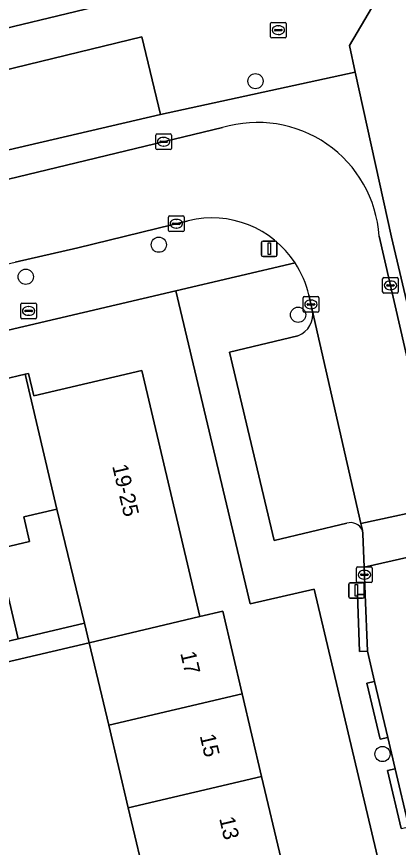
# Model space of a CAD drawing. Extents: x 158472 to 159562, y 388525 to 389606.
# Drawn here: x 159213.3 to 159237.9, y 388692.5 to 388745.9 of the extents above; entities that cross this region are included whole.
import ezdxf

# ---------------------------------------------------------------- set-up
doc = ezdxf.new("R2010")
doc.units = 0
for name, color, linetype in [('IMGEO_Boom', 7, 'Continuous'), ('IMGEO_Brandkraan', 7, 'Continuous'), ('IMGEO_Erf', 7, 'Continuous'), ('IMGEO_Kolk', 7, 'Continuous'), ('IMGEO_Lichtmast', 7, 'Continuous'), ('IMGEO_Pand', 7, 'Continuous'), ('IMGEO_Pand_nummerreeks', 7, 'Continuous'), ('IMGEO_Parkeervlak_open', 7, 'Continuous'), ('IMGEO_Rijbaan_lokaal_open', 7, 'Continuous'), ('IMGEO_Rioolput', 7, 'Continuous'), ('IMGEO_Voetpad_open', 7, 'Continuous')]:
    doc.layers.add(name, color=color, linetype=linetype)

msp = doc.modelspace()

# ---------------------------------------------------------------- linework, layer by layer
at = {"layer": 'IMGEO_Boom'}
for centre in [(159228.665, 388741.775), (159222.452, 388731.265), (159213.903, 388729.204), (159231.405, 388726.763), (159236.832, 388698.531)]:
    msp.add_circle(centre, 0.489, dxfattribs=at)
at = {"layer": 'IMGEO_Brandkraan'}
for p, q in [((159213.583, 388726.582), (159213.583, 388727.434)), ((159213.658, 388727.508), (159214.51, 388727.508)), ((159214.584, 388727.434), (159214.584, 388726.582)), ((159213.842, 388727.002), (159213.842, 388727.014)), ((159214.28, 388726.965), (159213.882, 388726.965)), ((159213.885, 388727.051), (159214.283, 388727.051)), ((159214.071, 388727.288), (159214.096, 388727.288)), ((159214.326, 388727.014), (159214.326, 388727.002)), ((159214.51, 388726.508), (159213.658, 388726.508)), ((159214.094, 388726.728), (159214.069, 388726.728))]:
    msp.add_line(p, q, dxfattribs=at)
for points in [[(159213.583, 388726.582), (159213.583, 388727.434)], [(159213.658, 388727.508), (159214.51, 388727.508)], [(159214.584, 388727.434), (159214.584, 388726.582)], [(159214.51, 388726.508), (159213.658, 388726.508)]]:
    msp.add_lwpolyline(points, dxfattribs=at)
for centre, radius, start, end in [((159213.66, 388727.432), 0.0765, 91.552, 178.448), ((159213.66, 388727.432), 0.0765, 91.552, 178.448), ((159214.508, 388727.432), 0.0765, 1.552, 88.448), ((159214.508, 388727.432), 0.0765, 1.552, 88.448), ((159213.882, 388727.011), 0.0403, 85.8775, 175.7526), ((159213.879, 388727.001), 0.0366, 178.938, 274.7102), ((159214.283, 388727.008), 0.043, 264.8664, 352.4533), ((159214.287, 388727.013), 0.0386, 1.7309, 96.639), ((159213.66, 388726.584), 0.0765, 181.552, 268.448), ((159213.66, 388726.584), 0.0765, 181.552, 268.448), ((159214.508, 388726.584), 0.0765, 271.552, 358.448), ((159214.508, 388726.584), 0.0765, 271.552, 358.448)]:
    msp.add_arc(centre, radius, start, end, dxfattribs=at)
for centre, major_axis, ratio, start_param, end_param in [((159214.07, 388727.008), (-0.387, 0.002), 0.722429, 4.712389, 7.853982), ((159214.095, 388727.008), (-0.39, 0.002), 0.717154, 1.570796, 4.712389)]:
    msp.add_ellipse(centre, major_axis=major_axis, ratio=ratio, start_param=start_param, end_param=end_param, dxfattribs=at)
at = {"layer": 'IMGEO_Erf'}
for points in [[(159206.518, 388750), (159207.919, 388744.04), (159221.129, 388747.242)], [(159236.899, 388747.795), (159234.712, 388744.068), (159235.084, 388742.363), (159237.398, 388731.749), (159238.568, 388726.847)], [(159232.59, 388662.519), (159242.889, 388664.953), (159232.428, 388709.133), (159228.316, 388708.186), (159223.545, 388728.293), (159190.384, 388720.516), (159181.635, 388717.879), (159163.229, 388711.048)], [(159176.538, 388689.369), (159174.597, 388694.517), (159175.974, 388695.036), (159172.092, 388711.515), (159179.099, 388713.166), (159178.746, 388714.663), (159184.711, 388716.068), (159190.561, 388717.446), (159196.41, 388718.824), (159202.26, 388720.202), (159208.109, 388721.58), (159213.86, 388722.935), (159214.077, 388722.986), (159214.415, 388721.549), (159221.372, 388723.188), (159225.1, 388707.364), (159226.56, 388707.708), (159227.811, 388702.398), (159229.062, 388697.087), (159230.313, 388691.775)], [(159221.738, 388689.755), (159220.487, 388695.067), (159219.236, 388700.378), (159217.986, 388705.685), (159202.685, 388702.092), (159202.983, 388700.787), (159206.139, 388701.508), (159207.053, 388697.508), (159207.984, 388693.43), (159204.827, 388692.709), (159205.434, 388690.288)]]:
    msp.add_lwpolyline(points, dxfattribs=at)
msp.add_lwpolyline([(159215.908, 388714.272), (159213.772, 388713.768), (159214.143, 388712.194), (159212.049, 388711.701), (159213.406, 388705.94), (159217.681, 388706.946)], close=True, dxfattribs=at)
at = {"layer": 'IMGEO_Kolk'}
for p, q in [((159222.262, 388737.454), (159222.262, 388738.306)), ((159222.337, 388738.38), (159223.189, 388738.38)), ((159222.75, 388738.16), (159222.775, 388738.16)), ((159223.263, 388738.306), (159223.263, 388737.454)), ((159222.521, 388737.874), (159222.521, 388737.886)), ((159222.959, 388737.837), (159222.561, 388737.837)), ((159222.564, 388737.923), (159222.962, 388737.923)), ((159222.773, 388737.6), (159222.748, 388737.6)), ((159223.005, 388737.886), (159223.005, 388737.874)), ((159223.189, 388737.38), (159222.337, 388737.38)), ((159223.076, 388732.188), (159223.076, 388733.04)), ((159223.151, 388733.114), (159224.003, 388733.114)), ((159223.564, 388732.894), (159223.589, 388732.894)), ((159224.077, 388733.04), (159224.077, 388732.188)), ((159223.335, 388732.608), (159223.335, 388732.62)), ((159223.773, 388732.571), (159223.375, 388732.571)), ((159223.378, 388732.657), (159223.776, 388732.657)), ((159223.587, 388732.334), (159223.562, 388732.334)), ((159223.819, 388732.62), (159223.819, 388732.608)), ((159224.003, 388732.114), (159223.151, 388732.114)), ((159236.84, 388728.226), (159236.84, 388729.078)), ((159236.915, 388729.152), (159237.767, 388729.152)), ((159237.841, 388729.078), (159237.841, 388728.226)), ((159237.099, 388728.646), (159237.099, 388728.658)), ((159237.537, 388728.609), (159237.139, 388728.609)), ((159237.142, 388728.695), (159237.54, 388728.695)), ((159237.328, 388728.932), (159237.353, 388728.932)), ((159237.583, 388728.658), (159237.583, 388728.646)), ((159237.767, 388728.152), (159236.915, 388728.152)), ((159237.351, 388728.372), (159237.326, 388728.372)), ((159231.73, 388727.001), (159231.73, 388727.853)), ((159231.805, 388727.927), (159232.657, 388727.927)), ((159231.989, 388727.421), (159231.989, 388727.433)), ((159232.032, 388727.47), (159232.43, 388727.47)), ((159232.218, 388727.707), (159232.243, 388727.707)), ((159232.473, 388727.433), (159232.473, 388727.421)), ((159232.731, 388727.853), (159232.731, 388727.001)), ((159232.657, 388726.927), (159231.805, 388726.927)), ((159232.427, 388727.384), (159232.029, 388727.384)), ((159232.241, 388727.147), (159232.216, 388727.147)), ((159235.168, 388709.627), (159235.168, 388710.479)), ((159235.243, 388710.553), (159236.095, 388710.553)), ((159235.656, 388710.333), (159235.681, 388710.333)), ((159236.169, 388710.479), (159236.169, 388709.627)), ((159235.427, 388710.047), (159235.427, 388710.059)), ((159235.865, 388710.01), (159235.467, 388710.01)), ((159235.47, 388710.096), (159235.868, 388710.096)), ((159235.911, 388710.059), (159235.911, 388710.047)), ((159236.095, 388709.553), (159235.243, 388709.553)), ((159235.679, 388709.773), (159235.654, 388709.773))]:
    msp.add_line(p, q, dxfattribs=at)
for points in [[(159222.262, 388737.454), (159222.262, 388738.306)], [(159222.337, 388738.38), (159223.189, 388738.38)], [(159223.263, 388738.306), (159223.263, 388737.454)], [(159223.189, 388737.38), (159222.337, 388737.38)], [(159223.076, 388732.188), (159223.076, 388733.04)], [(159223.151, 388733.114), (159224.003, 388733.114)], [(159224.077, 388733.04), (159224.077, 388732.188)], [(159224.003, 388732.114), (159223.151, 388732.114)], [(159236.84, 388728.226), (159236.84, 388729.078)], [(159236.915, 388729.152), (159237.767, 388729.152)], [(159237.841, 388729.078), (159237.841, 388728.226)], [(159237.767, 388728.152), (159236.915, 388728.152)], [(159231.73, 388727.001), (159231.73, 388727.853)], [(159231.805, 388727.927), (159232.657, 388727.927)], [(159232.731, 388727.853), (159232.731, 388727.001)], [(159232.657, 388726.927), (159231.805, 388726.927)], [(159235.168, 388709.627), (159235.168, 388710.479)], [(159235.243, 388710.553), (159236.095, 388710.553)], [(159236.169, 388710.479), (159236.169, 388709.627)], [(159236.095, 388709.553), (159235.243, 388709.553)]]:
    msp.add_lwpolyline(points, dxfattribs=at)
for centre, radius, start, end in [((159222.339, 388738.304), 0.0765, 91.552, 178.448), ((159222.339, 388738.304), 0.0765, 91.552, 178.448), ((159223.187, 388738.304), 0.0765, 1.552, 88.448), ((159223.187, 388738.304), 0.0765, 1.552, 88.448), ((159222.561, 388737.883), 0.0403, 85.8775, 175.7526), ((159222.558, 388737.873), 0.0366, 178.938, 274.7102), ((159222.962, 388737.88), 0.043, 264.8664, 352.4533), ((159222.966, 388737.885), 0.0386, 1.7309, 96.639), ((159222.339, 388737.456), 0.0765, 181.552, 268.448), ((159222.339, 388737.456), 0.0765, 181.552, 268.448), ((159223.187, 388737.456), 0.0765, 271.552, 358.448), ((159223.187, 388737.456), 0.0765, 271.552, 358.448), ((159223.153, 388733.038), 0.0765, 91.552, 178.448), ((159223.153, 388733.038), 0.0765, 91.552, 178.448), ((159224.001, 388733.038), 0.0765, 1.552, 88.448), ((159224.001, 388733.038), 0.0765, 1.552, 88.448), ((159223.375, 388732.617), 0.0403, 85.8775, 175.7526), ((159223.372, 388732.607), 0.0366, 178.938, 274.7102), ((159223.776, 388732.614), 0.043, 264.8664, 352.4533), ((159223.78, 388732.619), 0.0386, 1.7309, 96.639), ((159223.153, 388732.19), 0.0765, 181.552, 268.448), ((159223.153, 388732.19), 0.0765, 181.552, 268.448), ((159224.001, 388732.19), 0.0765, 271.552, 358.448), ((159224.001, 388732.19), 0.0765, 271.552, 358.448), ((159236.917, 388729.076), 0.0765, 91.552, 178.448), ((159236.917, 388729.076), 0.0765, 91.552, 178.448), ((159237.765, 388729.076), 0.0765, 1.552, 88.448), ((159237.765, 388729.076), 0.0765, 1.552, 88.448), ((159237.139, 388728.655), 0.0403, 85.8775, 175.7526), ((159237.136, 388728.645), 0.0366, 178.938, 274.7102), ((159237.54, 388728.652), 0.043, 264.8664, 352.4533), ((159237.544, 388728.657), 0.0386, 1.7309, 96.639), ((159236.917, 388728.228), 0.0765, 181.552, 268.448), ((159236.917, 388728.228), 0.0765, 181.552, 268.448), ((159237.765, 388728.228), 0.0765, 271.552, 358.448), ((159237.765, 388728.228), 0.0765, 271.552, 358.448), ((159231.807, 388727.851), 0.0765, 91.552, 178.448), ((159231.807, 388727.851), 0.0765, 91.552, 178.448), ((159232.029, 388727.43), 0.0403, 85.8775, 175.7526), ((159232.026, 388727.42), 0.0366, 178.938, 274.7102), ((159232.43, 388727.427), 0.043, 264.8664, 352.4533), ((159232.434, 388727.432), 0.0386, 1.7309, 96.639), ((159232.655, 388727.851), 0.0765, 1.552, 88.448), ((159232.655, 388727.851), 0.0765, 1.552, 88.448), ((159231.807, 388727.003), 0.0765, 181.552, 268.448), ((159231.807, 388727.003), 0.0765, 181.552, 268.448), ((159232.655, 388727.003), 0.0765, 271.552, 358.448), ((159232.655, 388727.003), 0.0765, 271.552, 358.448), ((159235.245, 388710.477), 0.0765, 91.552, 178.448), ((159235.245, 388710.477), 0.0765, 91.552, 178.448), ((159236.093, 388710.477), 0.0765, 1.552, 88.448), ((159236.093, 388710.477), 0.0765, 1.552, 88.448), ((159235.467, 388710.056), 0.0403, 85.8775, 175.7526), ((159235.464, 388710.046), 0.0366, 178.938, 274.7102), ((159235.868, 388710.053), 0.043, 264.8664, 352.4533), ((159235.872, 388710.058), 0.0386, 1.7309, 96.639), ((159235.245, 388709.629), 0.0765, 181.552, 268.448), ((159235.245, 388709.629), 0.0765, 181.552, 268.448), ((159236.093, 388709.629), 0.0765, 271.552, 358.448), ((159236.093, 388709.629), 0.0765, 271.552, 358.448)]:
    msp.add_arc(centre, radius, start, end, dxfattribs=at)
for centre, major_axis, ratio, start_param, end_param in [((159222.749, 388737.88), (-0.387, 0.002), 0.722429, 4.712389, 7.853982), ((159222.774, 388737.88), (-0.39, 0.002), 0.717154, 1.570796, 4.712389), ((159223.563, 388732.614), (-0.387, 0.002), 0.722429, 4.712389, 7.853982), ((159223.588, 388732.614), (-0.39, 0.002), 0.717154, 1.570796, 4.712389), ((159237.327, 388728.652), (-0.387, 0.002), 0.722429, 4.712389, 7.853982), ((159237.352, 388728.652), (-0.39, 0.002), 0.717154, 1.570796, 4.712389), ((159232.217, 388727.427), (-0.387, 0.002), 0.722429, 4.712389, 7.853982), ((159232.242, 388727.427), (-0.39, 0.002), 0.717154, 1.570796, 4.712389), ((159235.655, 388710.053), (-0.387, 0.002), 0.722429, 4.712389, 7.853982), ((159235.68, 388710.053), (-0.39, 0.002), 0.717154, 1.570796, 4.712389)]:
    msp.add_ellipse(centre, major_axis=major_axis, ratio=ratio, start_param=start_param, end_param=end_param, dxfattribs=at)
at = {"layer": 'IMGEO_Lichtmast'}
for p, q in [((159229.052, 388730.6), (159229.052, 388731.4)), ((159229.052, 388731.4), (159229.052, 388730.6)), ((159229.152, 388731.5), (159229.942, 388731.5)), ((159229.942, 388731.5), (159229.152, 388731.5)), ((159230.042, 388731.4), (159230.042, 388730.6)), ((159230.042, 388730.6), (159230.042, 388731.4)), ((159229.942, 388730.5), (159229.152, 388730.5)), ((159229.152, 388730.5), (159229.942, 388730.5)), ((159234.662, 388708.642), (159234.662, 388709.442)), ((159234.662, 388709.442), (159234.662, 388708.642)), ((159234.762, 388709.542), (159235.552, 388709.542)), ((159235.552, 388709.542), (159234.762, 388709.542)), ((159235.652, 388709.442), (159235.652, 388708.642)), ((159235.652, 388708.642), (159235.652, 388709.442)), ((159235.552, 388708.542), (159234.762, 388708.542)), ((159234.762, 388708.542), (159235.552, 388708.542))]:
    msp.add_line(p, q, dxfattribs=at)
for points in [[(159229.472, 388731.375), (159229.622, 388731.375), (159229.622, 388730.625), (159229.472, 388730.625), (159229.472, 388731.375)], [(159235.082, 388709.417), (159235.232, 388709.417), (159235.232, 388708.667), (159235.082, 388708.667), (159235.082, 388709.417)]]:
    msp.add_lwpolyline(points, dxfattribs=at)
for centre, start, end in [((159229.152, 388731.4), 90, 180), ((159229.152, 388731.4), 90, 180), ((159229.942, 388731.4), 0, 90), ((159229.942, 388731.4), 360, 90), ((159229.152, 388730.6), 180, 270), ((159229.152, 388730.6), 180, 270), ((159229.942, 388730.6), 270, 0), ((159229.942, 388730.6), 270, 0), ((159234.762, 388709.442), 90, 180), ((159234.762, 388709.442), 90, 180), ((159235.552, 388709.442), 0, 90), ((159235.552, 388709.442), 360, 90), ((159234.762, 388708.642), 180, 270), ((159234.762, 388708.642), 180, 270), ((159235.552, 388708.642), 270, 0), ((159235.552, 388708.642), 270, 0)]:
    msp.add_arc(centre, 0.1, start, end, dxfattribs=at)
at = {"layer": 'IMGEO_Pand'}
for points in [[(159221.372, 388723.188), (159214.415, 388721.549), (159214.077, 388722.986), (159213.86, 388722.935), (159215.908, 388714.272), (159217.681, 388706.946), (159217.986, 388705.685), (159225.1, 388707.364)], [(159211.877, 388705.58), (159213.406, 388705.94), (159212.049, 388711.701), (159214.143, 388712.194), (159213.772, 388713.768), (159215.908, 388714.272), (159213.86, 388722.935), (159208.109, 388721.58)], [(159225.1, 388707.364), (159217.986, 388705.685), (159219.236, 388700.378), (159227.811, 388702.398), (159226.56, 388707.708)], [(159220.487, 388695.067), (159229.062, 388697.087), (159227.811, 388702.398), (159219.236, 388700.378)], [(159220.487, 388695.067), (159221.738, 388689.755), (159230.313, 388691.775), (159229.062, 388697.087)]]:
    msp.add_lwpolyline(points, close=True, dxfattribs=at)
at = {"layer": 'IMGEO_Parkeervlak_open'}
msp.add_lwpolyline([(159221.362, 388744.617), (159209.109, 388741.643), (159209.746, 388739.066), (159210.309, 388736.788), (159222.569, 388739.634)], close=True, dxfattribs=at)
for points in [[(159235.542, 388712.914), (159235.442, 388713.353), (159232.313, 388727.074)], [(159231.397, 388725.411), (159226.994, 388724.366), (159229.866, 388712.261), (159234.536, 388713.369)]]:
    msp.add_lwpolyline(points, dxfattribs=at)
for centre, radius, start, end in [((159230.886, 388726.776), 1.457, 290.5104, 11.7966), ((159234.778, 388712.564), 0.84, 24.5955, 106.7313)]:
    msp.add_arc(centre, radius, start, end, dxfattribs=at)
at = {"layer": 'IMGEO_Rijbaan_lokaal_open'}
for points in [[(159226.546, 388738.79), (159210.282, 388734.882), (159209.711, 388734.36), (159209.029, 388734.205), (159200.89, 388732.358), (159198.054, 388731.714), (159199.149, 388726.885), (159207.167, 388728.734), (159213.214, 388730.132), (159217.247, 388731.065), (159224.35, 388732.805)], [(159232.093, 388728.033), (159232.313, 388727.074), (159235.442, 388713.353), (159240.606, 388714.453), (159236.613, 388731.824)], [(159248.091, 388675.047), (159247.79, 388676.337), (159242.473, 388699.132), (159242.587, 388699.498), (159241.079, 388705.886), (159240.867, 388711.728), (159235.652, 388710.538), (159235.715, 388708.794), (159235.857, 388705.134), (159236.316, 388703.19), (159237.164, 388699.6), (159237.641, 388697.577), (159238.521, 388693.852), (159238.814, 388692.61), (159240.627, 388684.82), (159241.116, 388682.722), (159241.952, 388679.128), (159242.655, 388676.11), (159243.491, 388672.519), (159243.742, 388671.441), (159244.13, 388669.774)]]:
    msp.add_lwpolyline(points, dxfattribs=at)
msp.add_lwpolyline([(159235.652, 388710.538), (159240.867, 388711.728), (159240.799, 388713.614), (159240.606, 388714.453), (159235.442, 388713.353), (159235.542, 388712.914), (159235.575, 388712.682)], close=True, dxfattribs=at)
for centre, radius, start, end in [((159228.802, 388731.293), 7.829, 3.8881, 106.7482), ((159225.87, 388726.602), 6.386, 33.1244, 103.7655), ((159225.846, 388726.594), 6.411, 12.9746, 33.0729)]:
    msp.add_arc(centre, radius, start, end, dxfattribs=at)
at = {"layer": 'IMGEO_Rioolput'}
for p, q in [((159229.637, 388744.63), (159229.637, 388745.482)), ((159229.712, 388745.556), (159230.564, 388745.556)), ((159229.896, 388745.05), (159229.896, 388745.062)), ((159229.939, 388745.099), (159230.337, 388745.099)), ((159230.125, 388745.336), (159230.15, 388745.336)), ((159230.38, 388745.062), (159230.38, 388745.05)), ((159230.638, 388745.482), (159230.638, 388744.63)), ((159230.564, 388744.556), (159229.712, 388744.556)), ((159230.334, 388745.013), (159229.936, 388745.013)), ((159230.148, 388744.776), (159230.123, 388744.776))]:
    msp.add_line(p, q, dxfattribs=at)
for points in [[(159229.637, 388744.63), (159229.637, 388745.482)], [(159229.712, 388745.556), (159230.564, 388745.556)], [(159230.638, 388745.482), (159230.638, 388744.63)], [(159230.564, 388744.556), (159229.712, 388744.556)]]:
    msp.add_lwpolyline(points, dxfattribs=at)
for centre, radius, start, end in [((159229.714, 388745.48), 0.0765, 91.552, 178.448), ((159229.714, 388745.48), 0.0765, 91.552, 178.448), ((159229.936, 388745.059), 0.0403, 85.8775, 175.7526), ((159229.933, 388745.049), 0.0366, 178.938, 274.7102), ((159230.337, 388745.056), 0.043, 264.8664, 352.4533), ((159230.341, 388745.061), 0.0386, 1.7309, 96.639), ((159230.562, 388745.48), 0.0765, 1.552, 88.448), ((159230.562, 388745.48), 0.0765, 1.552, 88.448), ((159229.714, 388744.632), 0.0765, 181.552, 268.448), ((159229.714, 388744.632), 0.0765, 181.552, 268.448), ((159230.562, 388744.632), 0.0765, 271.552, 358.448), ((159230.562, 388744.632), 0.0765, 271.552, 358.448)]:
    msp.add_arc(centre, radius, start, end, dxfattribs=at)
for centre, major_axis, ratio, start_param, end_param in [((159230.124, 388745.056), (-0.387, 0.002), 0.722429, 4.712389, 7.853982), ((159230.149, 388745.056), (-0.39, 0.002), 0.717154, 1.570796, 4.712389)]:
    msp.add_ellipse(centre, major_axis=major_axis, ratio=ratio, start_param=start_param, end_param=end_param, dxfattribs=at)
at = {"layer": 'IMGEO_Voetpad_open'}
for points in [[(159221.129, 388747.242), (159207.919, 388744.04), (159206.851, 388743.782), (159206.858, 388743.754), (159208.09, 388738.657), (159209.746, 388739.066), (159209.109, 388741.643), (159221.362, 388744.617), (159222.569, 388739.634), (159235.084, 388742.363), (159234.712, 388744.068), (159236.899, 388747.795)], [(159238.568, 388726.847), (159237.398, 388731.749), (159235.084, 388742.363), (159222.569, 388739.634), (159210.309, 388736.788), (159209.746, 388739.066), (159208.09, 388738.657), (159202.429, 388737.3), (159200.78, 388732.847), (159208.919, 388734.692), (159209.029, 388734.205), (159209.711, 388734.36), (159210.282, 388734.882), (159226.546, 388738.79)], [(159224.35, 388732.805), (159217.247, 388731.065), (159213.214, 388730.132)], [(159236.613, 388731.824), (159240.606, 388714.453), (159240.799, 388713.614), (159240.867, 388711.728), (159241.079, 388705.886), (159242.587, 388699.498), (159242.473, 388699.132)], [(159149.911, 388706.384), (159152.409, 388707.311), (159152.21, 388707.847), (159157.674, 388709.832), (159162.292, 388711.51), (159162.564, 388710.795), (159163.229, 388711.048), (159181.635, 388717.879), (159190.384, 388720.516), (159223.545, 388728.293), (159231.218, 388730.092)], [(159231.218, 388730.092), (159223.545, 388728.293), (159228.316, 388708.186), (159232.428, 388709.133), (159242.889, 388664.953), (159244.148, 388659.578), (159296.887, 388671.93)], [(159232.313, 388727.074), (159232.093, 388728.033)], [(159234.536, 388713.369), (159229.866, 388712.261), (159226.994, 388724.366), (159231.397, 388725.411)], [(159238.034, 388693.743), (159237.154, 388697.468), (159237.641, 388697.577), (159237.164, 388699.6), (159236.677, 388699.49), (159235.829, 388703.08), (159236.316, 388703.19), (159235.857, 388705.134), (159235.358, 388705.12), (159235.216, 388708.78), (159235.715, 388708.794), (159235.652, 388710.538), (159235.575, 388712.682), (159235.542, 388712.914)], [(159205.434, 388690.288), (159204.827, 388692.709), (159203.901, 388696.766), (159202.983, 388700.787), (159202.685, 388702.092), (159217.986, 388705.685), (159217.681, 388706.946), (159213.406, 388705.94), (159211.877, 388705.58), (159210.44, 388705.241), (159201.699, 388703.106), (159200.195, 388702.752), (159198.59, 388702.374), (159189.974, 388700.346), (159188.496, 388699.998), (159187.069, 388699.662), (159182.828, 388698.605), (159183.14, 388697.355), (159201.145, 388701.72), (159201.454, 388700.454), (159202.385, 388696.635), (159203.398, 388692.387)]]:
    msp.add_lwpolyline(points, dxfattribs=at)
for points in [[(159235.715, 388708.794), (159235.216, 388708.78), (159235.358, 388705.12), (159235.857, 388705.134)], [(159237.164, 388699.6), (159236.316, 388703.19), (159235.829, 388703.08), (159236.677, 388699.49)], [(159237.641, 388697.577), (159237.154, 388697.468), (159238.034, 388693.743), (159238.521, 388693.852)]]:
    msp.add_lwpolyline(points, close=True, dxfattribs=at)
for centre, radius, start, end in [((159228.802, 388731.293), 7.829, 3.8881, 106.7482), ((159225.87, 388726.602), 6.386, 33.1244, 103.7655), ((159225.846, 388726.594), 6.411, 12.9746, 33.0729), ((159230.886, 388726.776), 1.457, 290.5104, 11.7966), ((159234.778, 388712.564), 0.84, 24.5955, 106.7313)]:
    msp.add_arc(centre, radius, start, end, dxfattribs=at)

# ---------------------------------------------------------------- texts
at = {"layer": 'IMGEO_Pand_nummerreeks'}
for s, rotation, p in [('19-25', 283.258, (159219.45, 388717.04)), ('17', 283.2556, (159223.825, 388705.016)), ('15', 283.2556, (159225.076, 388699.705)), ('13', 283.2556, (159226.327, 388694.394))]:
    msp.add_text(s, height=1, rotation=rotation, dxfattribs=at).set_placement(p)

doc.saveas('drawing.dxf')
